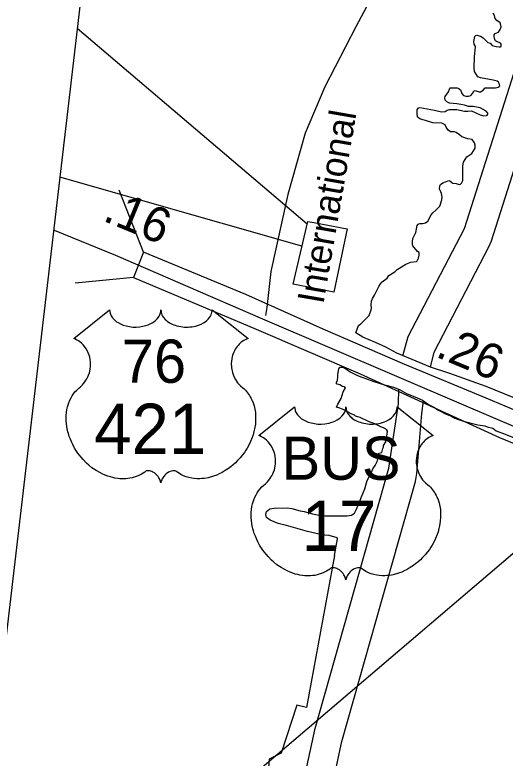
# Model space of a CAD drawing. Extents: x 2290055 to 2389491, y 66597 to 237875.
# Drawn here: x 2315029 to 2316788, y 174273 to 176940 of the extents above; entities that cross this region are included whole.
import ezdxf

# ---------------------------------------------------------------- set-up
doc = ezdxf.new("R2010")
doc.units = 0
for name, color, linetype in [('Exist Boundary Political CountyLine', 7, 'Continuous'), ('Exist Hydrographic Buffer Line', 7, 'Continuous'), ('Exist Hydrographic River Shore', 7, 'Continuous'), ('Exist Road Primary US Mileage Hundredths English Label', 7, 'Continuous'), ('Exist Road Primary US Shield CELL', 7, 'Continuous'), ('Exist Road Primary US Shield Number Label', 7, 'Continuous'), ('Exist Road Primary US Structure Standard Bridge CELL', 7, 'Continuous'), ('Exist Road Primary US UnDivided 4 Lane Attributed', 7, 'Continuous'), ('Exist Road Secondary Type 51 Attributed', 7, 'Continuous'), ('Exist Road Secondary Type 51 Label', 7, 'Continuous'), ('Exist Utilities Electrical Transmission Line', 7, 'Continuous')]:
    doc.layers.add(name, color=color, linetype=linetype)

msp = doc.modelspace()

# ---------------------------------------------------------------- linework, layer by layer
at = {"layer": 'Exist Boundary Political CountyLine'}
msp.add_lwpolyline([(2313003.6, 180799.5), (2315382.1, 177993.9), (2314179.2, 167721.2), (2314074.7, 167198.8), (2314144.3, 166676.3), (2314579.5, 166032), (2315320.8, 164453.7), (2315408.1, 164067), (2315607.7, 162054.2)], dxfattribs=at)
at = {"layer": 'Exist Hydrographic Buffer Line'}
for points in [[(2316520.2, 175676.1), (2316533.7, 175729.6), (2316731.6, 176109.8), (2316739.6, 176128.9), (2317126.7, 177348.7), (2317131.9, 177378), (2317160, 177855), (2317155.7, 177894.8), (2316990.6, 178475.7), (2316979.1, 178502.9), (2316967.2, 178520.1), (2316882.3, 178619.2), (2316851.1, 178645.3), (2316776.4, 178707.6), (2316706.6, 178738.2), (2315707.5, 178685.8)], [(2316421.4, 175717), (2316440.3, 175785.5), (2316642.3, 176173.6), (2317032.1, 177399.7)], [(2314878.6, 170162.4), (2315045.1, 170823), (2315099.5, 170966.8), (2315301.2, 171276.5), (2315307.8, 171298.3), (2315307.8, 171354.4), (2315329.5, 171376.8), (2315339.8, 171395.6), (2315449.3, 171866.7), (2315528.2, 172002.6), (2315700.1, 172637.5), (2315788.2, 172879), (2315783.3, 172965.4), (2315805.9, 172993.2), (2316106.5, 174379.1), (2316371.2, 175313.8), (2316405.9, 175544.1), (2316407.4, 175596.8)], [(2315883.1, 172847.7), (2315889.2, 172865.9), (2315884.7, 172914), (2315897.2, 172931.6), (2315905.9, 172950.5), (2316202.6, 174333), (2316466.7, 175265.1), (2316471.2, 175294.8), (2316489.6, 175509.2), (2316495.7, 175555.2)]]:
    msp.add_lwpolyline(points, dxfattribs=at)
at = {"layer": 'Exist Hydrographic River Shore'}
for points in [[(2316591, 176678.6), (2316616.2, 176677.7), (2316622, 176676.2), (2316628, 176670.9), (2316633.2, 176657.9), (2316638.7, 176650.8), (2316647.5, 176648.1), (2316656.5, 176647.6), (2316665.2, 176650.6), (2316671.7, 176657.7), (2316676, 176666.1), (2316680.5, 176668), (2316691, 176665.5), (2316695.2, 176663.4), (2316700.2, 176663.7), (2316709, 176670.1), (2316717.2, 176677.6), (2316754, 176678.3), (2316763.2, 176680), (2316767, 176682.3), (2316768.7, 176685), (2316766.7, 176693.5), (2316764, 176697.9), (2316759.5, 176701.6), (2316745.5, 176705.2), (2316700.2, 176713.4), (2316690, 176717.3), (2316678.5, 176736.5), (2316677.7, 176749.4), (2316678.2, 176789.5), (2316681.5, 176824.8), (2316681, 176828.7), (2316677, 176834.4), (2316676.5, 176844.1), (2316678, 176856.6), (2316680, 176862.2), (2316683.2, 176865.7), (2316686.5, 176866.8), (2316700.5, 176863.3), (2316709, 176856.9), (2316726.2, 176840.2), (2316734.2, 176837.8), (2316741.7, 176830), (2316756.5, 176826), (2316767, 176824.7), (2316771.5, 176824.7), (2316774.5, 176826.4), (2316774.5, 176834.3), (2316772, 176837.8), (2316767, 176840.7), (2316757, 176843.8), (2316753.5, 176846.9), (2316749.7, 176855.6), (2316748.7, 176864.3), (2316749.5, 176868.5), (2316752.5, 176872.5), (2316764.7, 176878.1), (2316770.2, 176886.9), (2316773.7, 176896.7), (2316771.7, 176907.3), (2316770, 176911), (2316758, 176920.2), (2316753, 176927), (2316749.7, 176937.4), (2316745.2, 176945.5)], [(2316477.5, 176066.7), (2316479.7, 176077.4), (2316479.7, 176087.2), (2316474.2, 176091), (2316457.5, 176111.4), (2316456, 176115), (2316455.5, 176126.3), (2316457.5, 176137.2), (2316467.7, 176159.1), (2316473, 176183.8), (2316476.5, 176188.8), (2316482.5, 176191), (2316493, 176191.4), (2316502.2, 176193.7), (2316511, 176199.3), (2316523, 176221.8), (2316529.5, 176229.4), (2316540.2, 176238.7), (2316554.5, 176253.5), (2316561.2, 176275.8), (2316562.2, 176287.4), (2316560, 176299.4), (2316558, 176305.5), (2316553.2, 176314.5), (2316553.7, 176326.5), (2316556.2, 176330.9), (2316564.5, 176336.9), (2316574, 176341.3), (2316586.7, 176345.5), (2316590, 176344.9), (2316596.5, 176338.6), (2316601, 176336.5), (2316613, 176335.1), (2316623.2, 176331.8), (2316628.5, 176333), (2316632.2, 176336.2), (2316636.2, 176346.1), (2316636.5, 176397.9), (2316639, 176411.7), (2316651.2, 176430.7), (2316668.5, 176442), (2316681.2, 176461.6), (2316681.2, 176471.8), (2316678.7, 176481.2), (2316670.2, 176492.4), (2316655, 176495.1), (2316633, 176502), (2316625, 176509.6), (2316613, 176517.9), (2316606.7, 176520.5), (2316592.5, 176520), (2316584.5, 176526), (2316577, 176537.3), (2316573.7, 176545.5), (2316561.7, 176551), (2316528.7, 176553), (2316503, 176561.2), (2316493, 176563.1), (2316482.2, 176567.3), (2316476.2, 176571.3), (2316474, 176574.2), (2316472.5, 176584.7), (2316473, 176598.6), (2316474.5, 176603.3), (2316477.5, 176606.1), (2316482.5, 176607.4), (2316535.2, 176598.4), (2316560, 176591.8), (2316573.2, 176592.7), (2316580.2, 176598.1), (2316588.5, 176600.3), (2316615.5, 176600), (2316642.5, 176594.8), (2316654.2, 176594.5), (2316667.2, 176595.3), (2316698.7, 176581.5), (2316711.5, 176577.8), (2316721.5, 176578.6), (2316724.2, 176580.5), (2316726.5, 176583.7), (2316726, 176587.5), (2316720, 176594.6), (2316698.5, 176605.9), (2316673.2, 176610.6), (2316657, 176611.6), (2316642.2, 176616.4), (2316629, 176618.6), (2316614.5, 176620.5), (2316588.5, 176622.5), (2316579.7, 176628.1), (2316573.5, 176634.4), (2316572.5, 176642.8), (2316573.2, 176646.9), (2316578.7, 176655.4), (2316585.5, 176663.3), (2316589, 176673.3), (2316589.5, 176677.2), (2316591, 176678.6)], [(2316978.4, 175500.6), (2316719.8, 175606.5), (2316589.8, 175653.4), (2316520.2, 175676.1), (2316455.2, 175703.3), (2316399.3, 175726), (2316360, 175747.2), (2316323.7, 175763.8), (2316278.3, 175783.5), (2316252.6, 175798.6), (2316262.2, 175825), (2316270.7, 175831.8), (2316300.7, 175860.7), (2316308, 175881.1), (2316308.5, 175888), (2316307.2, 175900.9), (2316308.7, 175912.8), (2316312.5, 175922.7), (2316320, 175934), (2316335, 175965.4), (2316341, 175974.5), (2316347.5, 175981.9), (2316365.5, 175995.5), (2316371, 176004.2), (2316392.5, 176017.8), (2316400.7, 176025.7), (2316431.7, 176045.2), (2316449.5, 176052.9), (2316470.5, 176054.9), (2316473.2, 176057.1), (2316477.5, 176066.7)], [(2316176.2, 175000), (2316187.2, 175060.1), (2316185.5, 175063.6), (2316156.5, 175071.7), (2316141, 175072.9), (2316125.5, 175075.7), (2316079.2, 175086.2), (2316003.7, 175107.7), (2315988.5, 175110.8), (2315974, 175115), (2315945.5, 175126.4), (2315932.5, 175135.8), (2315929.5, 175147.5), (2315932, 175157.7), (2315944.5, 175166.9), (2315960, 175170.4), (2316007.5, 175170.6), (2316022.5, 175168.3), (2316052.7, 175160.5), (2316067.7, 175157.6), (2316097, 175149), (2316127.2, 175144), (2316142.7, 175142.7), (2316174.5, 175142.1), (2316221.5, 175142.8), (2316237.2, 175144.3), (2316248, 175152.4), (2316255.2, 175166.5), (2316267.5, 175194.9), (2316272.7, 175210.2), (2316285.5, 175239.1), (2316293, 175269), (2316307.7, 175296.7), (2316313.7, 175310.8), (2316322.5, 175323.1), (2316329.5, 175337.1), (2316333, 175352), (2316335.5, 175367.3), (2316345.7, 175369), (2316349.5, 175383.7), (2316352.2, 175388.3), (2316351.7, 175394.4), (2316360, 175408.3), (2316360, 175411.3), (2316365.5, 175434.9), (2316366.5, 175445.6), (2316363, 175452.5), (2316352.5, 175458.1), (2316341, 175461.9), (2316338, 175464.2), (2316320.5, 175472.7), (2316298.7, 175480.7), (2316268.2, 175494.9), (2316252, 175500.5), (2316247.5, 175503.2), (2316238, 175506.9), (2316206.7, 175524), (2316195.7, 175528.6), (2316183.7, 175531.8), (2316188, 175543.5), (2316199.7, 175563.6), (2316207.5, 175586.8), (2316215.5, 175601.2), (2316210.5, 175604.8), (2316205, 175606.8), (2316195.5, 175611.8), (2316186.2, 175614.5), (2316182.5, 175619), (2316185.2, 175624.1), (2316187.7, 175637.1), (2316188.5, 175649.2), (2316191.2, 175669.3), (2316193.5, 175673.5), (2316196.7, 175675.4), (2316207.2, 175675.2), (2316218.7, 175668.8), (2316232, 175658.8), (2316256.5, 175646.5), (2316270.5, 175640.6), (2316285.2, 175636.2), (2316317.5, 175624.5), (2316355.5, 175612), (2316388, 175603.6), (2316409.2, 175596.2), (2316435, 175581.8), (2316473.2, 175566), (2316491.5, 175557.2), (2316513.5, 175542.3), (2316532, 175532.8), (2316549, 175522), (2316577, 175507.2), (2316593, 175501.2), (2316608, 175492.9), (2316618, 175488.7), (2316639.5, 175481.7), (2316690, 175468.9), (2316716, 175465.1), (2316723.7, 175462.1), (2316743.7, 175456.9), (2316756.2, 175446.9)], [(2316756.2, 175446.9), (2316789, 175435.4), (2316833, 175417.9), (2316892, 175390), (2316965, 175356.7), (2316980, 175351), (2316994.7, 175344.2), (2317022.5, 175327.4), (2317036.5, 175321.6), (2317034.5, 175307.1), (2317045.2, 175300), (2317088, 175282.4), (2317090, 175282.9), (2317103.5, 175275), (2317118, 175270.2), (2317133, 175266.9), (2317142.2, 175268.3), (2317149.5, 175279), (2317178, 175269.6), (2317187.2, 175264.2)], [(2316176.2, 175000), (2316075.4, 174454.1), (2316041.1, 174462.9), (2315985, 174290.3), (2315941.3, 174269.8), (2315935, 174176.2), (2315935, 174082.6), (2315910.1, 174059.2), (2315903.8, 173930.5), (2315875.8, 173863.2), (2315825.8, 173752), (2315766.6, 173640.8), (2315757.2, 173424.3), (2315782.2, 173348.3), (2315673, 173172.7), (2315682.3, 173058.6)]]:
    msp.add_lwpolyline(points, dxfattribs=at)
at = {"layer": 'Exist Road Primary US Shield CELL'}
for points in [[(2315369.3, 175881), (2315369.6, 175875.7), (2315370.9, 175869.4), (2315371.9, 175866.1), (2315374.9, 175859.9), (2315379.7, 175852.5), (2315386.5, 175845.3), (2315394.2, 175839), (2315399.4, 175835.6), (2315408.1, 175830.9), (2315418.1, 175826.7), (2315429.2, 175823.5), (2315440.5, 175821.3), (2315452.9, 175819.9), (2315465.1, 175819.7), (2315478.3, 175820.7), (2315492.9, 175823.5), (2315499.7, 175825.2), (2315507.2, 175827.8), (2315514.2, 175830.7), (2315521.8, 175834.8), (2315528, 175838.7), (2315532.8, 175842.2), (2315539.7, 175848.8), (2315545.1, 175855.5), (2315547.4, 175859.3), (2315549.3, 175863), (2315552, 175870.7), (2315552.8, 175874.1), (2315553.3, 175881.3), (2315553.8, 175875.3), (2315554.4, 175871.6), (2315555.4, 175867.9), (2315556.9, 175864), (2315559.6, 175858.6), (2315562.7, 175854), (2315568.4, 175847.2), (2315572, 175843.9), (2315575.2, 175841.2), (2315584, 175835.2), (2315594.2, 175830.1), (2315599.2, 175827.9), (2315604.4, 175826), (2315610.9, 175824.1), (2315617.6, 175822.5), (2315624.3, 175821.3), (2315631.2, 175820.3), (2315638.2, 175819.8), (2315643.9, 175819.7), (2315650.8, 175819.7), (2315657.3, 175820.1), (2315663.9, 175820.9), (2315671.2, 175822.1), (2315677, 175823.4), (2315684.8, 175825.4), (2315691.8, 175827.9), (2315697.9, 175830.6), (2315705.9, 175834.8), (2315712.4, 175838.8), (2315717.1, 175842.6), (2315722.7, 175847.8), (2315728, 175853.9), (2315731.1, 175858.4), (2315733.3, 175863.1), (2315735.4, 175867.9), (2315736.6, 175873.1), (2315737.2, 175877.6), (2315737.4, 175881.4), (2315865.9, 175779), (2315862.9, 175777.8), (2315855.9, 175774.4), (2315850.4, 175771.1), (2315841.5, 175764.9), (2315837.7, 175761.5), (2315833.9, 175757.9), (2315830.5, 175754.1), (2315827.4, 175750.5), (2315823.7, 175745.3), (2315820.3, 175740.2), (2315817.1, 175734.5), (2315814.7, 175729.5), (2315810.7, 175719.2), (2315808.8, 175712.7), (2315807.6, 175707.1), (2315806.1, 175695.7), (2315805.7, 175690.2), (2315805.7, 175684.8), (2315806, 175679.1), (2315806.5, 175673.6), (2315807.5, 175667.9), (2315808.4, 175662.9), (2315810, 175656.7), (2315812.3, 175649.6), (2315815.1, 175642.7), (2315821, 175631.5), (2315828.6, 175620.1), (2315833.9, 175613.7), (2315839.3, 175608.3), (2315847.2, 175601.6), (2315851.5, 175597.8), (2315856.4, 175592.8), (2315864.5, 175583.5), (2315867.7, 175579.1), (2315871, 175574.1), (2315874.1, 175569.1), (2315877.1, 175563.6), (2315879.6, 175558.8), (2315884.1, 175547.8), (2315887.4, 175537.1), (2315888.9, 175531.4), (2315891.3, 175518.8), (2315892.2, 175512.6), (2315893.2, 175500.3), (2315893.2, 175485.4), (2315892.1, 175471.3), (2315889.4, 175454.8), (2315887.2, 175444.9), (2315883.8, 175433.4), (2315880.6, 175423.5), (2315874.7, 175408.8), (2315869.5, 175398.2), (2315862.7, 175385.7), (2315858.1, 175378.2), (2315852.7, 175370.1), (2315845.9, 175360.9), (2315838, 175351), (2315828.6, 175340.6), (2315820.9, 175332.9), (2315810.9, 175323.9), (2315804.8, 175318.9), (2315796.1, 175312.4), (2315784.3, 175304.5), (2315772.6, 175297.7), (2315762.6, 175292.6), (2315753.8, 175288.8), (2315742.4, 175284.5), (2315723.4, 175279.2), (2315716.5, 175277.8), (2315708.3, 175276.6), (2315700.7, 175275.8), (2315693.2, 175275.4), (2315683.2, 175275.4), (2315673.2, 175276.1), (2315663.8, 175277.5), (2315654, 175279.5), (2315643.8, 175282.6), (2315634.5, 175286.2), (2315625.1, 175290.9), (2315609.1, 175300.9), (2315604.5, 175303.3), (2315602, 175304), (2315595.8, 175304.3), (2315590, 175303.1), (2315584.1, 175300.7), (2315580.6, 175298.8), (2315575.8, 175295.7), (2315572.2, 175292.8), (2315567.8, 175288.7), (2315564.7, 175285.2), (2315562.4, 175282.4), (2315557.9, 175275.4), (2315556.3, 175272), (2315554.7, 175267.7), (2315553.2, 175261.3), (2315551.2, 175269.4), (2315548.8, 175274.7), (2315546.1, 175279.2), (2315543.2, 175283.3), (2315538.7, 175288.4), (2315534.7, 175292.3), (2315529.9, 175296.3), (2315524.7, 175299.4), (2315520.6, 175301.5), (2315516.8, 175303), (2315512.1, 175304.1), (2315508.3, 175304.4), (2315505.2, 175304.3), (2315500.9, 175303.3), (2315495.1, 175299.2), (2315489.6, 175295.4), (2315483.6, 175291.6), (2315476.5, 175287.8), (2315471.2, 175285.4), (2315465, 175283), (2315457.7, 175280.5), (2315449.8, 175278.5), (2315441.7, 175276.9), (2315434.5, 175275.7), (2315426.9, 175275.1), (2315420, 175274.8), (2315412.7, 175274.9), (2315406, 175275.4), (2315398.2, 175276.1), (2315388.4, 175277.6), (2315380.4, 175279.4), (2315371.9, 175281.7), (2315363.2, 175284.4), (2315353.8, 175288), (2315342.1, 175293.1), (2315334, 175297.3), (2315321.2, 175304.6), (2315306.1, 175315), (2315294.8, 175324.2), (2315286.4, 175331.8), (2315274.2, 175344.2), (2315267, 175352.3), (2315255.8, 175366.9), (2315248.6, 175377.5), (2315243.9, 175385.2), (2315237, 175397.7), (2315233.3, 175405.5), (2315228.4, 175416.9), (2315224.6, 175427.3), (2315221.4, 175437.2), (2315219.7, 175443.5), (2315217.3, 175454.5), (2315215.8, 175462.4), (2315214.3, 175473.1), (2315213.5, 175484.4), (2315213.4, 175494.8), (2315213.7, 175503.5), (2315214.6, 175513.6), (2315216.4, 175524.3), (2315218.4, 175533.5), (2315220.3, 175540.1), (2315223, 175548.2), (2315226.6, 175557.1), (2315230.9, 175565.6), (2315234.9, 175572.6), (2315240, 175580.2), (2315245, 175586.7), (2315251.6, 175593.8), (2315258.4, 175600.4), (2315264.7, 175605.5), (2315272.1, 175612.7), (2315276, 175617.2), (2315280.7, 175623.3), (2315284.4, 175629), (2315287.4, 175634.1), (2315291.3, 175641.6), (2315293.6, 175647.2), (2315296.6, 175655.9), (2315298.1, 175662), (2315299.6, 175669.8), (2315300.6, 175677.2), (2315301, 175686.4), (2315300.7, 175694), (2315299.7, 175702.9), (2315298.1, 175711.4), (2315296.1, 175718.8), (2315292.9, 175727.3), (2315289.9, 175733.6), (2315285, 175742), (2315279.5, 175749.8), (2315273.9, 175756.2), (2315268.2, 175761.9), (2315262.7, 175766.2), (2315257.5, 175769.9), (2315251, 175773.8), (2315244.7, 175777), (2315240.7, 175778.5)], [(2316033, 175532.9), (2316033.3, 175527.6), (2316034.6, 175521.3), (2316035.6, 175518), (2316038.6, 175511.8), (2316043.4, 175504.4), (2316050.2, 175497.2), (2316057.9, 175490.9), (2316063.1, 175487.6), (2316071.8, 175482.8), (2316081.8, 175478.7), (2316092.9, 175475.5), (2316104.2, 175473.2), (2316116.6, 175471.8), (2316128.8, 175471.6), (2316142, 175472.6), (2316156.6, 175475.4), (2316163.4, 175477.1), (2316170.9, 175479.7), (2316177.9, 175482.6), (2316185.5, 175486.7), (2316191.7, 175490.7), (2316196.5, 175494.2), (2316203.3, 175500.7), (2316208.8, 175507.5), (2316211.1, 175511.3), (2316213, 175514.9), (2316215.7, 175522.7), (2316216.5, 175526.1), (2316217, 175533.2), (2316217.5, 175527.2), (2316218.1, 175523.5), (2316219.1, 175519.8), (2316220.6, 175516), (2316223.3, 175510.5), (2316226.4, 175505.9), (2316232.1, 175499.2), (2316235.7, 175495.8), (2316238.9, 175493.2), (2316247.7, 175487.2), (2316257.9, 175482), (2316262.9, 175479.8), (2316268, 175478), (2316274.6, 175476), (2316281.3, 175474.4), (2316288, 175473.3), (2316294.9, 175472.3), (2316301.8, 175471.7), (2316307.5, 175471.6), (2316314.5, 175471.7), (2316321, 175472), (2316327.6, 175472.8), (2316334.9, 175474), (2316340.7, 175475.3), (2316348.5, 175477.4), (2316355.5, 175479.9), (2316361.6, 175482.5), (2316369.6, 175486.7), (2316376, 175490.7), (2316380.8, 175494.5), (2316386.4, 175499.7), (2316391.7, 175505.9), (2316394.8, 175510.3), (2316397, 175515), (2316399.1, 175519.8), (2316400.3, 175525), (2316400.9, 175529.5), (2316401, 175533.3), (2316529.6, 175430.9), (2316526.6, 175429.7), (2316519.6, 175426.3), (2316514.1, 175423), (2316505.2, 175416.8), (2316501.4, 175413.4), (2316497.6, 175409.8), (2316494.1, 175406), (2316491.1, 175402.4), (2316487.3, 175397.3), (2316484, 175392.1), (2316480.7, 175386.4), (2316478.3, 175381.5), (2316474.4, 175371.1), (2316472.5, 175364.6), (2316471.3, 175359.1), (2316469.8, 175347.6), (2316469.4, 175342.1), (2316469.4, 175336.7), (2316469.7, 175331), (2316470.2, 175325.5), (2316471.2, 175319.8), (2316472.1, 175314.8), (2316473.7, 175308.7), (2316476, 175301.5), (2316478.8, 175294.6), (2316484.7, 175283.4), (2316492.2, 175272.1), (2316497.6, 175265.7), (2316503, 175260.2), (2316510.9, 175253.5), (2316515.2, 175249.7), (2316520.1, 175244.8), (2316528.2, 175235.4), (2316531.4, 175231), (2316534.7, 175226.1), (2316537.8, 175221), (2316540.8, 175215.5), (2316543.2, 175210.7), (2316547.8, 175199.7), (2316551.1, 175189), (2316552.6, 175183.4), (2316555, 175170.8), (2316555.9, 175164.5), (2316556.9, 175152.2), (2316556.9, 175137.3), (2316555.8, 175123.2), (2316553.1, 175106.7), (2316550.9, 175096.8), (2316547.5, 175085.4), (2316544.3, 175075.4), (2316538.4, 175060.7), (2316533.2, 175050.1), (2316526.4, 175037.6), (2316521.8, 175030.1), (2316516.4, 175022.1), (2316509.6, 175012.8), (2316501.7, 175002.9), (2316492.2, 174992.5), (2316484.6, 174984.8), (2316474.5, 174975.9), (2316468.5, 174970.8), (2316459.8, 174964.3), (2316448, 174956.4), (2316436.3, 174949.6), (2316426.3, 174944.5), (2316417.5, 174940.7), (2316406.1, 174936.4), (2316387.1, 174931.2), (2316380.2, 174929.7), (2316372, 174928.5), (2316364.4, 174927.8), (2316356.9, 174927.3), (2316346.9, 174927.3), (2316336.9, 174928.1), (2316327.5, 174929.4), (2316317.7, 174931.5), (2316307.5, 174934.5), (2316298.2, 174938.2), (2316288.7, 174942.8), (2316272.8, 174952.8), (2316268.2, 174955.3), (2316265.7, 174955.9), (2316259.5, 174956.2), (2316253.7, 174955), (2316247.8, 174952.7), (2316244.2, 174950.8), (2316239.5, 174947.7), (2316235.8, 174944.8), (2316231.4, 174940.6), (2316228.4, 174937.1), (2316226.1, 174934.4), (2316221.6, 174927.3), (2316220, 174924), (2316218.3, 174919.6), (2316216.9, 174913.2), (2316214.8, 174921.3), (2316212.5, 174926.6), (2316209.8, 174931.2), (2316206.9, 174935.2), (2316202.4, 174940.4), (2316198.4, 174944.2), (2316193.5, 174948.2), (2316188.4, 174951.3), (2316184.2, 174953.4), (2316180.4, 174954.9), (2316175.8, 174956), (2316172, 174956.3), (2316168.9, 174956.2), (2316164.6, 174955.3), (2316158.8, 174951.1), (2316153.3, 174947.3), (2316147.3, 174943.6), (2316140.2, 174939.8), (2316134.9, 174937.3), (2316128.7, 174934.9), (2316121.4, 174932.5), (2316113.5, 174930.4), (2316105.4, 174928.8), (2316098.2, 174927.7), (2316090.6, 174927), (2316083.7, 174926.8), (2316076.4, 174926.8), (2316069.7, 174927.4), (2316061.9, 174928.1), (2316052.1, 174929.5), (2316044.1, 174931.3), (2316035.6, 174933.6), (2316026.8, 174936.3), (2316017.5, 174939.9), (2316005.8, 174945), (2315997.7, 174949.2), (2315984.8, 174956.6), (2315969.8, 174967), (2315958.5, 174976.2), (2315950.1, 174983.7), (2315937.9, 174996.1), (2315930.7, 175004.3), (2315919.5, 175018.9), (2315912.2, 175029.4), (2315907.6, 175037.2), (2315900.7, 175049.6), (2315897, 175057.5), (2315892.1, 175068.9), (2315888.3, 175079.3), (2315885.1, 175089.1), (2315883.4, 175095.5), (2315880.9, 175106.5), (2315879.5, 175114.3), (2315878, 175125), (2315877.2, 175136.3), (2315877.1, 175146.7), (2315877.3, 175155.4), (2315878.3, 175165.5), (2315880, 175176.2), (2315882.1, 175185.4), (2315884, 175192), (2315886.7, 175200.1), (2315890.3, 175209), (2315894.5, 175217.5), (2315898.6, 175224.6), (2315903.7, 175232.2), (2315908.7, 175238.6), (2315915.3, 175245.8), (2315922.1, 175252.3), (2315928.4, 175257.4), (2315935.8, 175264.7), (2315939.7, 175269.1), (2315944.4, 175275.2), (2315948.1, 175280.9), (2315951.1, 175286), (2315955, 175293.6), (2315957.3, 175299.2), (2315960.3, 175307.8), (2315961.8, 175313.9), (2315963.3, 175321.7), (2315964.3, 175329.1), (2315964.6, 175338.3), (2315964.4, 175345.9), (2315963.4, 175354.8), (2315961.8, 175363.3), (2315959.7, 175370.8), (2315956.6, 175379.3), (2315953.6, 175385.5), (2315948.7, 175393.9), (2315943.2, 175401.8), (2315937.6, 175408.1), (2315931.9, 175413.8), (2315926.4, 175418.1), (2315921.2, 175421.8), (2315914.7, 175425.8), (2315908.4, 175428.9), (2315904.4, 175430.5)]]:
    msp.add_lwpolyline(points, close=True, dxfattribs=at)
at = {"layer": 'Exist Road Primary US Structure Standard Bridge CELL'}
for p, q in [((2315491.1, 176088.8), (2315403.5, 176310.7)), ((2315454.7, 175997.7), (2315245.8, 175976.9))]:
    msp.add_line(p, q, dxfattribs=at)
for points in [[(2317151.9, 175382.2), (2316719.8, 175564.9), (2316419.7, 175688.4), (2316135.7, 175811.9), (2315857.7, 175937), (2315491.1, 176088.8), (2315454.7, 175997.7), (2315894.9, 175812.5), (2316268.7, 175652.1), (2316768, 175423.3), (2317312.6, 175199.4)], [(2317034.8, 175193), (2315275.5, 173692.8), (2314566.3, 173583.7)]]:
    msp.add_lwpolyline(points, dxfattribs=at)
at = {"layer": 'Exist Road Primary US UnDivided 4 Lane Attributed'}
msp.add_lwpolyline([(2318144.2, 174904.9), (2317511.3, 175170.8), (2317237.2, 175284.2), (2316639.7, 175539.9), (2315910.9, 175851.9), (2315391.8, 176076.9), (2315171.9, 176165.6)], dxfattribs=at)
at = {"layer": 'Exist Road Secondary Type 51 Attributed'}
for points in [[(2316369.6, 178171.1), (2316380.6, 178088.5), (2316395.3, 177901.2), (2316406.3, 177712.1), (2316430.8, 177502.5), (2316420.8, 177350.1), (2316410.5, 177278.6), (2316339.7, 177062.6), (2316252.1, 176897.3), (2316141.1, 176682.1), (2316070.3, 176515.1), (2316008.9, 176295.1), (2315947.6, 176019), (2315933.8, 175890.1)], [(2315933.8, 175890.1), (2315928.9, 175861.4)]]:
    msp.add_lwpolyline(points, dxfattribs=at)
at = {"layer": 'Exist Utilities Electrical Transmission Line'}
for points in [[(2316077.6, 176188.4), (2315252.9, 176890.8)], [(2316059.3, 176109.6), (2315190.5, 176357.7)], [(2316102.4, 176194.9), (2316222.1, 176172.5), (2316173.5, 175944.3), (2316027.7, 175974.2), (2316080, 176198.7), (2316102.4, 176194.9)]]:
    msp.add_lwpolyline(points, dxfattribs=at)

# ---------------------------------------------------------------- texts
at = {"layer": 'Exist Road Primary US Mileage Hundredths English Label'}
for s, rotation, p in [('.16', 337.5517, (2315340.6, 176202.9)), ('.26', 337.2224, (2316534.4, 175715.1))]:
    msp.add_text(s, height=125, rotation=rotation, dxfattribs=at).set_placement(p)
at = {"layer": 'Exist Road Primary US Shield Number Label'}
for s, height, p in [('76', 155, (2315413.1, 175619.7)), ('421', 180, (2315314.1, 175364.8)), ('BUS', 155, (2315986.7, 175271.6)), ('17', 180, (2316058.2, 175016.7))]:
    msp.add_text(s, height=height, dxfattribs=at).set_placement(p)
at = {"layer": 'Exist Road Secondary Type 51 Label'}
msp.add_text('International', height=95, rotation=80.1704, dxfattribs=at).set_placement((2316136, 175899.4))

doc.saveas('drawing.dxf')
